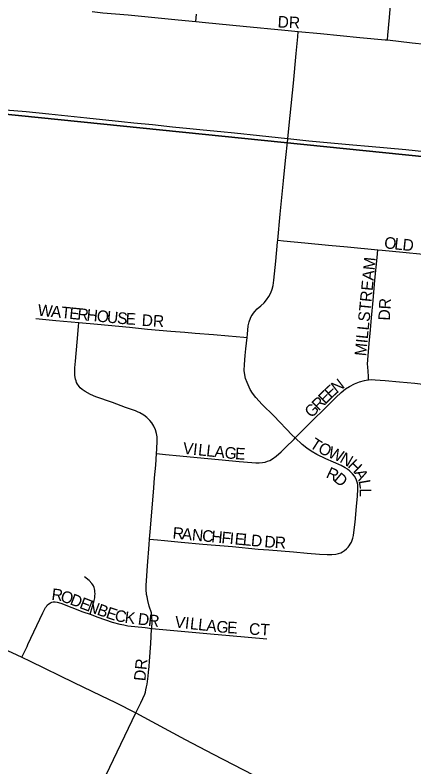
# Model space of a CAD drawing. Extents: x 1410790 to 1770854, y 448063 to 770588.
# Drawn here: x 1531514 to 1533232, y 632201 to 635438 of the extents above; entities that cross this region are included whole.
import ezdxf

# ---------------------------------------------------------------- set-up
doc = ezdxf.new("R2010")
doc.units = 0
for name, color, linetype in [('GM_X_City_Street', 7, 'Continuous'), ('GM_X_City_Street_Text', 7, 'Continuous'), ('GM_X_Section', 7, 'Continuous')]:
    doc.layers.add(name, color=color, linetype=linetype)

msp = doc.modelspace()

# ---------------------------------------------------------------- linework, layer by layer
at = {"layer": 'GM_X_City_Street'}
for points in [[(1533117.5, 635330.3), (1533119.4, 635351.5), (1533126.1, 635427), (1533130.5, 635480.4), (1533133.8, 635514), (1533140.5, 635580.5), (1533146.8, 635639.6), (1533149.7, 635671.8), (1533155, 635730), (1533156, 635757), (1533156, 635775.7), (1533155, 635792.6), (1533153.1, 635807), (1533151.1, 635818.1), (1533147.8, 635836.3), (1533142.5, 635855.1), (1533134.3, 635876.3), (1533122.8, 635900.3), (1533106.9, 635926.7), (1533073.7, 635971.5)], [(1531846.1, 635452.7), (1531893, 635447.8), (1532000.9, 635438.2), (1532216.5, 635417.7), (1532293.3, 635410.1)], [(1532293.3, 635410.1), (1532296.1, 635441.8)], [(1532293.3, 635410.1), (1532334, 635406), (1532497.1, 635389.5), (1532676.6, 635371.9), (1532733.6, 635366.6)], [(1532689.2, 634905.7), (1532699, 635004.6), (1532712.9, 635145), (1532724.9, 635272.3), (1532731.5, 635343.6), (1532733.6, 635366.6)], [(1532733.6, 635366.6), (1532830, 635357.8), (1532999.6, 635340.9), (1533107.4, 635331.5), (1533117.5, 635330.3)], [(1533117.5, 635330.3), (1533224.7, 635318.2), (1533335.8, 635307.2), (1533375.2, 635302.1), (1533394.8, 635297.9), (1533407.8, 635293.8), (1533423, 635286.1), (1533464.9, 635259.6), (1533470.4, 635255.5)], [(1531185, 635057.2), (1531217.4, 635053.9), (1531262, 635049.7), (1531336, 635041.9), (1531401.3, 635036.1), (1531473.2, 635029.9), (1531561.6, 635022.5), (1531660, 635012.5), (1531823.4, 634995.6), (1531973.4, 634979.4), (1532026.2, 634974.1), (1532105.9, 634965.9), (1532192.9, 634956.8), (1532266.8, 634949.3), (1532325, 634943.6), (1532400.6, 634935.9), (1532459.5, 634930.4), (1532567.1, 634919.2), (1532687.7, 634905.8), (1532689.2, 634905.7)], [(1532645.7, 634468.9), (1532655.8, 634580.7), (1532670.7, 634724.2), (1532679.3, 634812.2), (1532688.9, 634903.5), (1532689.2, 634905.7)], [(1532689.2, 634905.7), (1532778.8, 634896.4), (1532968.3, 634878.5), (1533036.9, 634872.6), (1533196.8, 634858.4), (1533317.4, 634846.4), (1533444.7, 634834.1), (1533571.5, 634821.2), (1533674, 634811.3), (1533733.1, 634807.1)], [(1532513.4, 634050.2), (1532514.8, 634063.6), (1532518.7, 634099.2), (1532522.4, 634117.8), (1532527.7, 634132.6), (1532531.6, 634140.5), (1532535.1, 634146.4), (1532540.7, 634154.5), (1532546.3, 634161.6), (1532557.2, 634173.1), (1532572, 634185.9), (1532586.7, 634199.5), (1532597.8, 634212.3), (1532607.4, 634226.3), (1532615.4, 634241.3), (1532621.4, 634257.1), (1532625.6, 634273.5), (1532627.5, 634284.4), (1532629.1, 634296.6), (1532636.6, 634378), (1532644.9, 634459.9), (1532645.7, 634468.9)], [(1532645.7, 634468.9), (1532670.8, 634466.3), (1532762.3, 634456.9), (1532863.7, 634447.6), (1532945.4, 634439.8), (1533075.9, 634427.6)], [(1533036.7, 633867.4), (1533035.6, 633883.8), (1533034.5, 633903.2), (1533032.8, 633924), (1533032.5, 633935.5), (1533032.8, 633953), (1533038.6, 634023.9), (1533044.2, 634083), (1533049.4, 634134.3), (1533056, 634209), (1533064.1, 634297.1), (1533073, 634394.5), (1533075.9, 634427.6)], [(1533075.9, 634427.6), (1533095.7, 634425.7), (1533184, 634417.2), (1533272, 634407.9), (1533297.5, 634403.6), (1533319.1, 634397.8), (1533336.9, 634390.8), (1533356.9, 634380.4), (1533381.6, 634364.8), (1533401.7, 634352.7), (1533420.1, 634344.2), (1533439.3, 634338), (1533462.3, 634333.1), (1533508.3, 634327.4), (1533606.5, 634318.9), (1533648.7, 634314.6), (1533688.6, 634310.5)], [(1531604.5, 634131.2), (1531689.6, 634123.5), (1531788.4, 634114.6)], [(1532123, 633549.7), (1532124.3, 633569.3), (1532126.5, 633605.5), (1532126.1, 633622.5), (1532123.7, 633636), (1532118.5, 633652.2), (1532111.6, 633667.7), (1532102.7, 633682.3), (1532094.1, 633692.8), (1532082.1, 633704.8), (1532068.8, 633715.3), (1532051.3, 633725.7), (1532041.3, 633730.2), (1532032.8, 633733.8), (1531989.3, 633748.7), (1531934.2, 633769.7), (1531862.5, 633794.9), (1531838.7, 633805), (1531816.4, 633817.1), (1531803.3, 633826), (1531795.2, 633832.8), (1531790.1, 633838.7), (1531786.9, 633842.8), (1531783.2, 633848.8), (1531779.1, 633855.8), (1531776.9, 633862.9), (1531774.8, 633869.7), (1531773.1, 633878.1), (1531771.7, 633887.1), (1531771.2, 633897), (1531771.6, 633919.4), (1531774.5, 633948.5), (1531781.6, 634030.2), (1531786.9, 634096.7), (1531788.4, 634114.6)], [(1531788.4, 634114.6), (1531869.2, 634107.3), (1532007.3, 634093.6), (1532084.7, 634085.8), (1532184.7, 634077.1), (1532246, 634071.9), (1532290.3, 634068.8), (1532369, 634062.7), (1532433.8, 634057.5), (1532499.9, 634051.5), (1532513.4, 634050.2)], [(1532721, 633617.4), (1532707.9, 633629.8), (1532628.1, 633712.3), (1532579.1, 633760.6), (1532550.6, 633791.8), (1532537.1, 633809.7), (1532527.3, 633826.1), (1532513.6, 633855.5), (1532507, 633873.3), (1532503.4, 633888.7), (1532501.5, 633907.7), (1532501.7, 633933.4), (1532505.2, 633972.3), (1532508.6, 634001.5), (1532513.4, 634050.2)], [(1532721, 633617.4), (1532793, 633688.9), (1532850.7, 633747.1), (1532895.1, 633790.7), (1532919.1, 633813.6), (1532937.4, 633828.2), (1532954.4, 633839), (1532975.3, 633849.6), (1532997, 633858.3), (1533019.5, 633865), (1533033, 633867.3), (1533036.7, 633867.4)], [(1533036.7, 633867.4), (1533051.3, 633868.2), (1533065.1, 633868), (1533108.4, 633865), (1533170.2, 633859.4), (1533236.4, 633852.7), (1533259.2, 633850.4), (1533357.4, 633841.9), (1533484.3, 633830.7), (1533560.2, 633824.4), (1533615.1, 633820.4), (1533648.4, 633818)], [(1532123, 633549.7), (1532162.4, 633546), (1532224.3, 633540.2), (1532328.8, 633530.5), (1532405.9, 633523.1), (1532478.9, 633516), (1532534.1, 633511.2), (1532551.3, 633510.5), (1532565.9, 633510.5), (1532579.2, 633511.6), (1532591.4, 633513.6), (1532600.9, 633516.8), (1532611, 633520.9), (1532622.9, 633527.7), (1532638.6, 633538.4), (1532660.4, 633557.6), (1532679, 633575.7), (1532716.3, 633612.7), (1532721, 633617.4)], [(1532933.2, 633132.7), (1532942.2, 633140.3), (1532948.6, 633146.7), (1532953.6, 633153.1), (1532957.7, 633159.9), (1532962.6, 633169.4), (1532965.8, 633177.1), (1532969, 633186.5), (1532971.3, 633196.7), (1532973.3, 633209.7), (1532978.6, 633255.3), (1532984.9, 633322.9), (1532988.5, 633366.5), (1532990.7, 633396.3), (1532990.8, 633406.5), (1532990.1, 633416.7), (1532988, 633427.1), (1532983, 633440.2), (1532976.1, 633452.3), (1532967.6, 633463.1), (1532955.3, 633474.8), (1532945.4, 633482.3), (1532936.2, 633488.6), (1532918.7, 633498.6), (1532852.5, 633527.9), (1532814.2, 633546), (1532788.8, 633560.2), (1532770.3, 633572.8), (1532750.5, 633589.3), (1532721, 633617.4)], [(1532093.7, 633181.6), (1532096.9, 633228.5), (1532111.4, 633402.6), (1532115, 633445), (1532119.9, 633500.6), (1532123, 633549.7)], [(1532102.7, 632797.7), (1532104.7, 632827.3), (1532104, 632847.5), (1532102.5, 632856.8), (1532101.2, 632864.4), (1532092.5, 632892.9), (1532085.6, 632917.8), (1532082.6, 632932.9), (1532080.9, 632943), (1532079.1, 632965.5), (1532079.5, 632984.2), (1532079.9, 633002.9), (1532084.7, 633066.4), (1532092.1, 633158.9), (1532093.7, 633181.6)], [(1532093.7, 633181.6), (1532128, 633178.3), (1532157.3, 633175.4), (1532229, 633169), (1532323.6, 633160.3), (1532450.7, 633149.4), (1532561.7, 633138.9), (1532606.6, 633135.3), (1532713.3, 633126.7), (1532772.4, 633121.3), (1532825.5, 633117.2), (1532857.7, 633115.4), (1532878.1, 633115.3), (1532895.1, 633117.3), (1532907.7, 633119.9), (1532916.8, 633123.5), (1532924.1, 633127.3), (1532933.2, 633132.7)], [(1531837.1, 632858.5), (1531847.5, 632893), (1531854.7, 632917.7), (1531857.4, 632929.8), (1531858.3, 632937.9), (1531858.7, 632945.9), (1531858.3, 632954.5), (1531857.8, 632960.7), (1531856.6, 632967.7), (1531854.7, 632973.3), (1531852.3, 632980.1), (1531849.1, 632985.1), (1531845.2, 632991.2), (1531833.7, 633003.2), (1531813.3, 633020.2)], [(1531543.8, 632673.1), (1531565.8, 632718.9), (1531570, 632727.9), (1531633.9, 632864.7), (1531645.9, 632887.6), (1531649.1, 632892.5), (1531652.8, 632897.6), (1531659.2, 632903.6), (1531666.8, 632907.8), (1531672.6, 632909.9), (1531678.1, 632911.2), (1531687, 632911.9), (1531696, 632911), (1531711, 632906.7), (1531806.9, 632869.4), (1531837.1, 632858.5)], [(1531180.8, 632842.2), (1531232.1, 632818.7), (1531347, 632766.8), (1531459.7, 632712.7), (1531543.8, 632673.1)], [(1531837.1, 632858.5), (1531870.8, 632846.3), (1531933.2, 632824.9), (1531965, 632816.2), (1531982.1, 632812.4), (1532000.7, 632809), (1532075.2, 632800.7), (1532102.7, 632797.7)], [(1532034.8, 632433.7), (1532056.5, 632476.6), (1532072.6, 632514.7), (1532075.6, 632523.4), (1532078.2, 632532.9), (1532080.8, 632545.6), (1532083, 632557.3), (1532087.6, 632591.5), (1532089.5, 632609), (1532092.1, 632633.3), (1532093.8, 632657.1), (1532099.1, 632732.5), (1532102.5, 632794.3), (1532102.7, 632797.7)], [(1532102.7, 632797.7), (1532356.2, 632774.2), (1532437.8, 632766.7), (1532598.6, 632752.5)], [(1531543.8, 632673.1), (1531579.2, 632656.4), (1531767.8, 632565.1), (1531883.1, 632508.9), (1531947.2, 632478.4), (1532034.8, 632433.7)], [(1531814.1, 631971.2), (1531826.9, 631998.7), (1531921.9, 632200.5), (1532034.8, 632433.7)], [(1532034.8, 632433.7), (1532104, 632397.1), (1532246.8, 632319.7), (1532367.7, 632256.3), (1532539.8, 632167.4), (1532627.1, 632124.3), (1532720, 632077.2), (1532832.3, 632023.5)]]:
    msp.add_lwpolyline(points, dxfattribs=at)
at = {"layer": 'GM_X_Section'}
for points in [[(1534160.3, 640098.2), (1533718.1, 634783.3), (1528392.9, 635323.7), (1528881.3, 640647.9)], [(1528392.9, 635323.7), (1533718.1, 634783.3), (1533261.2, 629430.7), (1527942.6, 630003)]]:
    msp.add_lwpolyline(points, close=True, dxfattribs=at)

# ---------------------------------------------------------------- texts
at = {"layer": 'GM_X_City_Street_Text'}
for s, rotation, p in [('DR', 356.9887, (1532644, 635384.5)), ('O', 353.824, (1533102, 634434.1)), ('L', 353.854, (1533145.7, 634429.4)), ('D', 353.824, (1533180.7, 634425.6)), ('MILLSTREAM', 84.2904, (1533025.7, 633967.9)), ('DR', 86.989, (1533128.2, 634121.6)), ('W', 354.3421, (1531610.4, 634143.7)), ('A', 354.3497, (1531667.3, 634138.1)), ('T', 354.3628, (1531711.1, 634133.8)), ('E', 354.3356, (1531746.2, 634130.3)), ('R', 354.35, (1531781.2, 634126.8)), ('H', 354.3514, (1531820.6, 634122.9)), ('O', 354.3437, (1531864.4, 634118.6)), ('U', 354.3437, (1531908.2, 634114.3)), ('S', 354.3356, (1531952, 634110)), ('E', 356.8357, (1531989.4, 634106.3)), ('DR', 356.9887, (1532058.8, 634099.8)), ('E', 42.9518, (1532874.6, 633784.5)), ('N', 37.7005, (1532899.5, 633807.7)), ('E', 44.8841, (1532850, 633760)), ('R', 44.8875, (1532822, 633732)), ('G', 44.8841, (1532790.8, 633701)), ('T', 327.2344, (1532779.7, 633578.9)), ('V', 353.9784, (1532235.3, 633549.7)), ('I', 353.9567, (1532279, 633545.1)), ('L', 353.9816, (1532300.9, 633542.8)), ('L', 353.9781, (1532335.9, 633539.1)), ('O', 334.3365, (1532815.2, 633556.6)), ('A', 353.9567, (1532370.9, 633535.4)), ('G', 353.9827, (1532414.7, 633530.7)), ('E', 356.1454, (1532460.5, 633526)), ('W', 337.619, (1532857.8, 633536.3)), ('N', 329.8104, (1532909, 633515.3)), ('H', 316.0664, (1532944.5, 633495.1)), ('R', 334.7601, (1532850.1, 633449.3)), ('D', 320.1385, (1532883.1, 633434.2)), ('A', 298.1683, (1532973.8, 633467.8)), ('L', 279.898, (1532993.2, 633433)), ('L', 269.0711, (1532999, 633400.8)), ('R', 354.6011, (1532191.2, 633184.5)), ('A', 354.5939, (1532230.6, 633180.8)), ('N', 354.5939, (1532274.4, 633176.6)), ('C', 354.5952, (1532318.2, 633172.5)), ('H', 354.5939, (1532357.6, 633168.8)), ('F', 354.5979, (1532401.4, 633164.6)), ('I', 354.5721, (1532436.5, 633161.3)), ('E', 354.5979, (1532458.4, 633159.2)), ('L', 354.583, (1532493.4, 633155.9)), ('D', 354.5923, (1532528.5, 633152.6)), ('D', 355.6632, (1532586.5, 633147.1)), ('R', 356.7428, (1532631.4, 633143.7)), ('R', 352.7681, (1531669.4, 632920.7)), ('O', 340.9879, (1531706, 632916.3)), ('D', 339.059, (1531747.2, 632902.1)), ('E', 339.0727, (1531788.3, 632886.4)), ('N', 339.059, (1531821.2, 632873.8)), ('B', 340.6438, (1531863.7, 632857.6)), ('E', 341.7228, (1531902.1, 632844.1)), ('C', 346.707, (1531940.1, 632831.8)), ('K', 352.9207, (1531984.4, 632821.6)), ('D', 353.0287, (1532041.3, 632814.6)), ('R', 353.0376, (1532085, 632809.2)), ('V', 353.7805, (1532200.1, 632801.7)), ('I', 353.8138, (1532243.9, 632796.9)), ('L', 353.8147, (1532265.8, 632794.6)), ('L', 353.7865, (1532300.8, 632790.8)), ('A', 353.7805, (1532335.8, 632787)), ('G', 353.791, (1532379.5, 632782.2)), ('E', 357.3208, (1532426.6, 632777.2)), ('CT', 356.8219, (1532520.8, 632771)), ('DR', 84.285, (1532075.3, 632569.1))]:
    msp.add_text(s, height=50, rotation=rotation, dxfattribs=at).set_placement(p)

doc.saveas('drawing.dxf')
